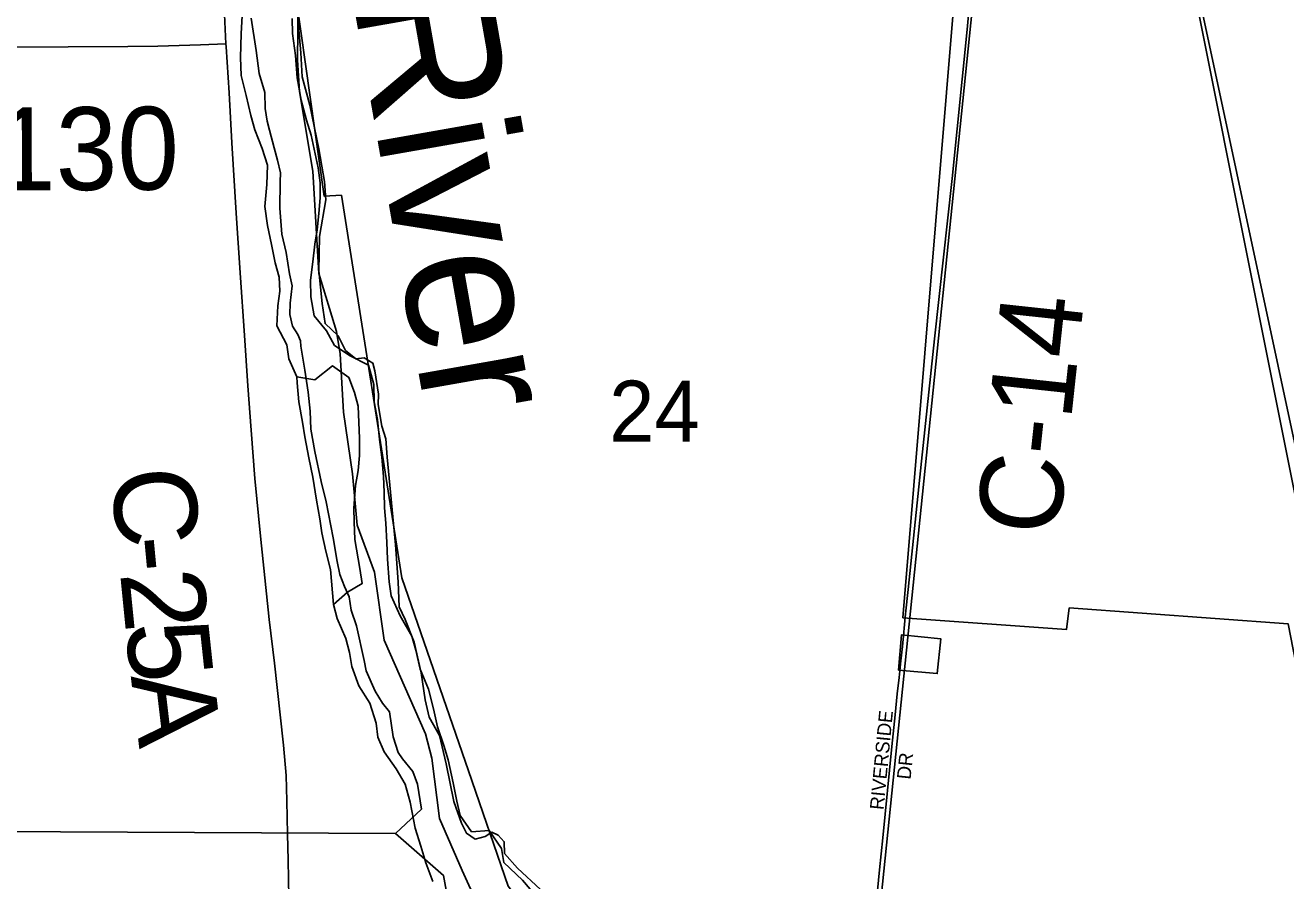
# Model space of a CAD drawing. Extents: x 0 to 680, y 0 to 440.
# Drawn here: x 476.14 to 491.37, y 348.03 to 358.36 of the extents above; entities that cross this region are included whole.
import ezdxf

# ---------------------------------------------------------------- set-up
doc = ezdxf.new("R2010")
doc.units = 0
for name, color, linetype in [('GM_X_City_Street', 7, 'Continuous'), ('GM_X_City_Street_Text', 7, 'Continuous'), ('GM_X_Corporation', 7, 'Continuous'), ('GM_X_County_Road', 7, 'Continuous'), ('GM_X_County_Road_Text', 7, 'Continuous'), ('GM_X_Major_River', 7, 'Continuous'), ('GM_X_Major_River_Text', 7, 'Continuous'), ('GM_X_Minor_River', 7, 'Continuous'), ('GM_X_Rail_Line', 7, 'Continuous'), ('GM_X_Section', 7, 'Continuous'), ('GM_X_Section_Text', 7, 'Continuous'), ('GM_X_Township', 7, 'Continuous'), ('GM_X_Township_Road', 7, 'Continuous'), ('GM_X_Township_Road_Text', 7, 'Continuous')]:
    doc.layers.add(name, color=color, linetype=linetype)

msp = doc.modelspace()

# ---------------------------------------------------------------- linework, layer by layer
at = {"layer": 'GM_X_City_Street'}
for points in [[(486.759, 351.079), (486.773, 351.214), (486.785, 351.326)], [(486.65, 350.034), (486.676, 350.289), (486.698, 350.484)], [(486.502, 348.548), (486.612, 349.651), (486.65, 350.034)]]:
    msp.add_lwpolyline(points, dxfattribs=at)
at = {"layer": 'GM_X_Corporation'}
for points in [[(465.546, 366.947), (465.725, 357.839), (470.952, 357.872), (471.301, 356.258), (471.71, 354.898), (472.494, 352.709), (472.928, 350.734), (473.791, 348.477), (475.002, 344.613), (475.662, 341.892), (482.777, 341.822), (482.412, 343.548), (485.972, 343.309), (486.183, 345.363), (485.865, 345.397), (485.842, 345.14), (483.373, 345.4), (483.385, 346.155), (481.973, 347.962), (481.493, 349.356), (480.69, 351.687), (479.958, 356.311), (479.748, 356.3), (479.247, 359.865)], [(487.404, 359.153), (486.745, 351.206), (488.722, 351.066), (488.754, 351.326), (491.399, 351.133), (492.493, 345.531), (492.398, 345.125), (493.029, 345.299), (491.765, 351.97), (490.292, 358.857), (496.122, 358.339), (496.284, 360.123)]]:
    msp.add_lwpolyline(points, dxfattribs=at)
msp.add_lwpolyline([(486.689, 350.572), (487.16, 350.531), (487.201, 350.952), (486.726, 351)], close=True, dxfattribs=at)
at = {"layer": 'GM_X_County_Road'}
for points in [[(486.785, 351.326), (486.8, 351.474), (486.808, 351.546), (486.967, 353.097), (487.126, 354.577), (487.338, 356.515), (487.519, 358.312), (487.586, 359.019)], [(478.562, 358.142), (478.544, 358.496)], [(478.869, 353.474), (478.829, 354.007), (478.788, 354.618), (478.734, 355.372), (478.686, 356.093), (478.632, 356.946), (478.6, 357.547), (478.565, 358.105), (478.562, 358.142)], [(479.181, 350.364), (479.149, 350.658), (479.087, 351.185), (478.98, 352.191), (478.913, 352.887), (478.869, 353.474)], [(486.698, 350.484), (486.72, 350.687), (486.739, 350.861), (486.755, 351.034), (486.759, 351.079)], [(479.385, 345.103), (479.357, 346.022), (479.314, 348.278), (479.305, 348.592), (479.299, 348.996), (479.289, 349.301), (479.257, 349.667), (479.181, 350.364)], [(486.365, 347.156), (486.408, 347.622), (486.463, 348.161), (486.502, 348.548)]]:
    msp.add_lwpolyline(points, dxfattribs=at)
at = {"layer": 'GM_X_Major_River'}
for points in [[(478.758, 358.481), (478.746, 358.26), (478.739, 357.973), (478.747, 357.759), (478.809, 357.517), (478.863, 357.275), (478.913, 357.1), (479.001, 356.877), (479.063, 356.675), (479.058, 356.441), (479.031, 356.174), (479.066, 355.946), (479.114, 355.717), (479.156, 355.496), (479.206, 355.321), (479.215, 355.153), (479.191, 354.973), (479.178, 354.733), (479.3, 354.503), (479.323, 354.335), (479.418, 354.119), (479.638, 354.08), (479.849, 354.249), (480.047, 354.111), (480.116, 353.929), (480.159, 353.761), (480.177, 353.372), (480.178, 353.165), (480.161, 352.985), (480.13, 352.805), (480.11, 352.531), (480.113, 352.364), (480.121, 352.15), (480.18, 351.801), (480.209, 351.62), (480.033, 351.517), (479.862, 351.367), (479.905, 351.199), (480.013, 350.955), (480.056, 350.787), (480.086, 350.619), (480.167, 350.383)], [(480.908, 350.587), (480.859, 350.815), (480.81, 350.984), (480.668, 351.228), (480.56, 351.471), (480.537, 351.639), (480.517, 351.913), (480.508, 352.114), (480.494, 352.349), (480.478, 352.536), (480.476, 352.724), (480.467, 352.911), (480.446, 353.145), (480.417, 353.36), (480.396, 353.601), (480.354, 353.816), (480.352, 354.024), (480.284, 354.259), (480.066, 354.371), (479.875, 354.496), (479.779, 354.672), (479.629, 354.856), (479.588, 355.085), (479.586, 355.285), (479.611, 355.505), (479.636, 355.719), (479.667, 355.892), (479.685, 356.092), (479.703, 356.279), (479.7, 356.46), (479.678, 356.641), (479.63, 356.869), (479.593, 357.037), (479.537, 357.219), (479.47, 357.461), (479.422, 357.73), (479.402, 357.998), (479.368, 358.266), (479.365, 358.447)], [(482.308, 347.846), (482.146, 348.037), (481.923, 348.25), (481.894, 348.418), (481.745, 348.635), (481.531, 348.62), (481.395, 348.817), (481.352, 348.992), (481.31, 349.214), (481.25, 349.489), (481.194, 349.664), (481.119, 349.887), (481.07, 350.108), (481.009, 350.344), (480.908, 350.587)], [(480.167, 350.383), (480.303, 350.173), (480.377, 349.931), (480.4, 349.763), (480.476, 349.587), (480.619, 349.383), (480.728, 349.194), (480.79, 348.978), (480.849, 348.663), (480.918, 348.447), (480.98, 348.245), (481.062, 348.022)]]:
    msp.add_lwpolyline(points, dxfattribs=at)
at = {"layer": 'GM_X_Minor_River'}
msp.add_lwpolyline([(479.418, 354.119), (479.423, 354.045), (479.445, 353.817), (479.486, 353.569), (479.515, 353.394), (479.563, 353.139), (479.611, 352.904), (479.658, 352.629), (479.699, 352.4), (479.722, 352.233), (479.77, 352.011), (479.825, 351.789), (479.862, 351.367)], dxfattribs=at)
at = {"layer": 'GM_X_Rail_Line'}
msp.add_lwpolyline([(485.947, 380.403), (486.206, 379.104), (486.637, 376.926), (487.969, 370.267), (489.037, 364.928), (489.57, 362.264), (491.252, 353.849), (492.398, 348.107), (493.092, 344.622), (494.169, 339.255)], dxfattribs=at)
at = {"layer": 'GM_X_Section'}
for points in [[(487.63, 359.026), (485.85, 341.665)], [(482.363, 347.924), (482.087, 348.183), (481.93, 348.36), (481.926, 348.5), (481.854, 348.581), (481.775, 348.616), (481.694, 348.564), (481.573, 348.533), (481.468, 348.602), (481.41, 348.723), (481.315, 348.985), (481.223, 349.441), (481.143, 349.783), (481.02, 350.005), (480.971, 350.213), (480.923, 350.541), (480.837, 350.91), (480.728, 351.186), (480.658, 351.34), (480.643, 351.641), (480.612, 352.089), (480.511, 353.145), (480.496, 353.366), (480.445, 353.52), (480.403, 353.781), (480.406, 353.908), (480.364, 354.189), (480.339, 354.283), (480.234, 354.345), (480.133, 354.334), (480.008, 354.436), (479.918, 354.612), (479.761, 354.761), (479.725, 355.002), (479.686, 355.397), (479.694, 355.811), (479.769, 356.256), (479.753, 356.477), (479.687, 356.872), (479.577, 357.401), (479.483, 357.743), (479.468, 358.031), (479.441, 358.358), (479.419, 358.626)], [(478.869, 358.449), (478.928, 358.061), (478.963, 357.78), (479.032, 357.552), (479.035, 357.358), (479.059, 357.204), (479.09, 357.097), (479.146, 356.882), (479.184, 356.734), (479.221, 356.58), (479.219, 356.474), (479.213, 356.153), (479.24, 355.839), (479.289, 355.618), (479.331, 355.363), (479.362, 355.216), (479.338, 355.009), (479.336, 354.869), (479.366, 354.729), (479.431, 354.627), (479.463, 354.553), (479.469, 354.486), (479.517, 354.199), (479.558, 353.931), (479.581, 353.703), (479.59, 353.483), (479.638, 353.215), (479.712, 352.853), (479.774, 352.605), (479.859, 352.17), (479.907, 351.888), (479.938, 351.728), (479.995, 351.586), (480.053, 351.458), (480.076, 351.298), (480.14, 351.11), (480.232, 350.688), (480.256, 350.567), (480.365, 350.318), (480.456, 350.176), (480.541, 350.068), (480.582, 349.766), (480.645, 349.578), (480.697, 349.504), (480.821, 349.348), (480.878, 349.194), (480.926, 348.892), (480.613, 348.598), (471.703, 348.644)], [(471.703, 348.644), (480.613, 348.598), (481.191, 348.093), (481.234, 347.872)]]:
    msp.add_lwpolyline(points, dxfattribs=at)
msp.add_lwpolyline([(505.116, 357.444), (503.581, 339.978), (485.85, 341.665), (487.63, 359.026)], close=True, dxfattribs=at)
at = {"layer": 'GM_X_Township'}
msp.add_lwpolyline([(479.435, 358.65), (479.426, 357.943), (479.453, 357.565), (479.613, 356.601), (479.684, 355.365), (479.898, 354.663), (479.943, 354.395), (479.985, 353.689), (480.094, 352.945), (480.149, 352.326), (480.357, 351.758), (480.473, 350.934), (480.973, 349.806), (481.049, 349.51), (481.142, 348.781), (481.419, 348.152), (481.604, 347.746)], dxfattribs=at)
msp.add_lwpolyline([(479.435, 358.65), (479.426, 357.943), (479.453, 357.565), (479.613, 356.601), (479.684, 355.365), (479.898, 354.663), (479.943, 354.395), (479.985, 353.689), (480.094, 352.945), (480.149, 352.326), (480.357, 351.758), (480.473, 350.934), (480.973, 349.806), (481.049, 349.51), (481.142, 348.781), (481.419, 348.152), (481.604, 347.746)], dxfattribs=at)
at = {"layer": 'GM_X_Township_Road'}
msp.add_lwpolyline([(478.562, 358.142), (478.255, 358.127), (477.74, 358.11), (477.377, 358.108), (476.657, 358.104), (475.956, 358.101), (474.795, 358.094), (474.368, 358.091), (473.996, 358.088), (473.679, 358.088), (473.493, 358.087), (473.132, 358.086), (473.055, 358.088), (472.956, 358.089), (472.694, 358.088), (472.234, 358.077), (471.83, 358.073), (471.677, 358.072), (471.491, 358.072), (471.306, 358.069), (471.241, 358.069), (471.095, 358.066)], dxfattribs=at)

# ---------------------------------------------------------------- texts
at = {"layer": 'GM_X_City_Street_Text'}
for s, rotation, p in [('RIVERSIDE', 84.5218, (486.51, 348.88)), ('DR', 83.9946, (486.836, 349.247))]:
    msp.add_text(s, height=0.1669, rotation=rotation, dxfattribs=at).set_placement(p)
at = {"layer": 'GM_X_County_Road_Text'}
for s, height, rotation, p in [('C-14', 1.0014, 83.8522, (488.624, 352.174)), ('C', 1.001, 275.2489, (477.169, 352.984)), ('-', 1.001, 275.3761, (477.244, 352.163)), ('2', 1.001, 275.68, (477.283, 351.748)), ('5', 1.001, 276.0802, (477.345, 351.126)), ('A', 1.001, 276.725, (477.412, 350.501))]:
    msp.add_text(s, height=height, rotation=rotation, dxfattribs=at).set_placement(p)
at = {"layer": 'GM_X_Major_River_Text'}
msp.add_text('River', height=1.6683, rotation=280.0004, dxfattribs=at).set_placement((480.09, 358.701))
at = {"layer": 'GM_X_Section_Text'}
msp.add_text('24', height=0.7377, rotation=0, dxfattribs=at).set_placement((483.193, 353.333))
at = {"layer": 'GM_X_Township_Road_Text'}
msp.add_text('T-130', height=1.0014, rotation=0.2826, dxfattribs=at).set_placement((474.499, 356.362))

doc.saveas('drawing.dxf')
